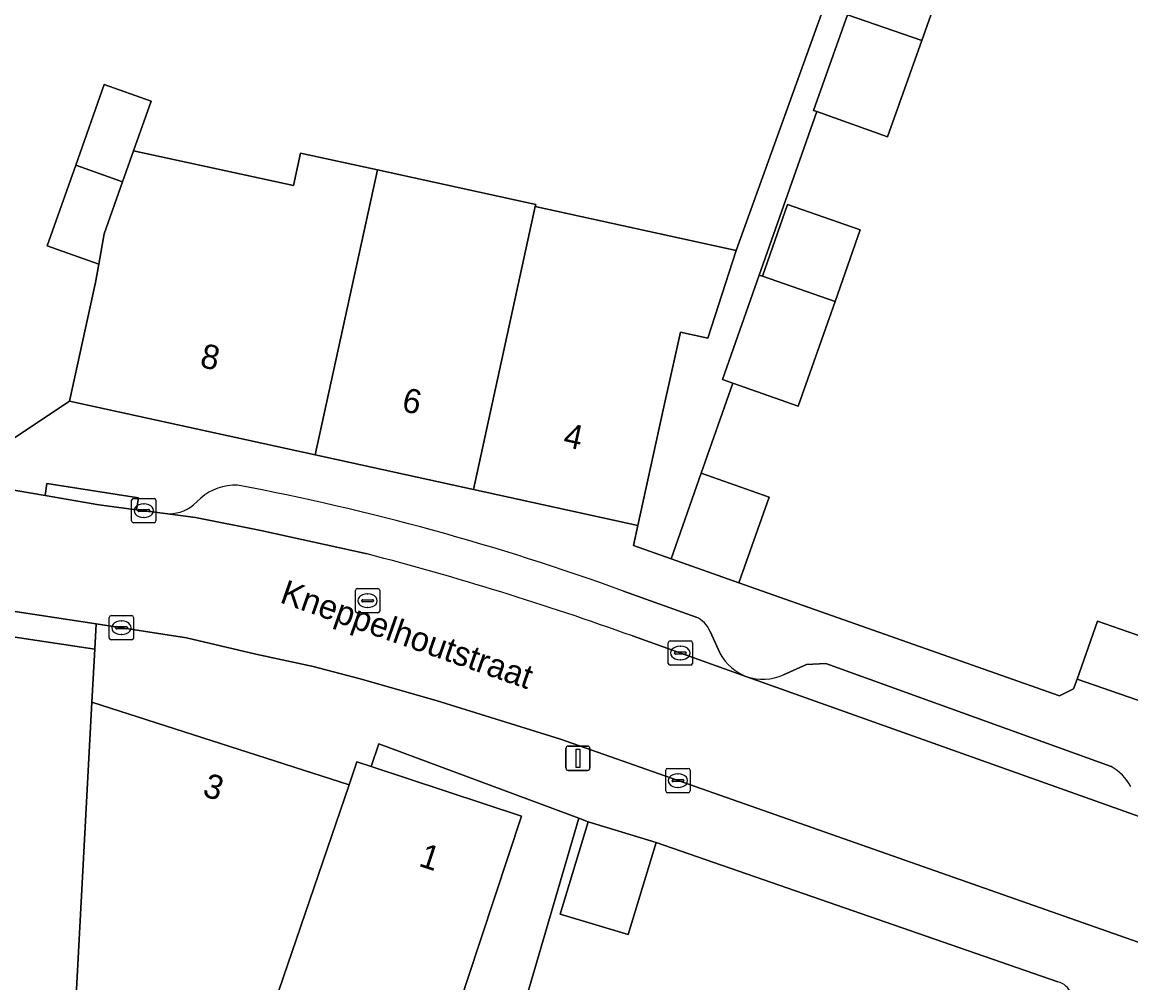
# Model space of a CAD drawing. Extents: x 160349 to 161355, y 381727 to 382854.
# Drawn here: x 160579.38 to 160625.05, y 382098.94 to 382138.52 of the extents above; entities that cross this region are included whole.
import ezdxf

# ---------------------------------------------------------------- set-up
doc = ezdxf.new("R2010")
doc.units = 0
for name, color, linetype in [('IMGEO_Erf', 7, 'Continuous'), ('IMGEO_Kolk', 7, 'Continuous'), ('IMGEO_Lichtmast', 7, 'Continuous'), ('IMGEO_Muur', 7, 'Continuous'), ('IMGEO_Openbare_ruimte_label', 7, 'Continuous'), ('IMGEO_Pand', 7, 'Continuous'), ('IMGEO_Pand_nummerreeks', 7, 'Continuous'), ('IMGEO_Parkeervlak_open', 7, 'Continuous'), ('IMGEO_Rijbaan_lokaal_open', 7, 'Continuous'), ('IMGEO_Rioolput', 7, 'Continuous'), ('IMGEO_Voetpad_open', 7, 'Continuous')]:
    doc.layers.add(name, color=color, linetype=linetype)

msp = doc.modelspace()

# ---------------------------------------------------------------- linework, layer by layer
at = {"layer": 'IMGEO_Erf'}
for points in [[(160568.569, 382122.842), (160573.515, 382121.941), (160578.527, 382121.03), (160581.333, 382122.907), (160582.402, 382127.792), (160582.535, 382128.546), (160580.406, 382129.299), (160581.583, 382132.623), (160582.76, 382135.947), (160584.69, 382135.264), (160583.966, 382133.22), (160590.553, 382131.785), (160590.846, 382133.127), (160594.012, 382132.435), (160600.536, 382131.009), (160600.516, 382130.917), (160608.795, 382129.105), (160613.766, 382142.911), (160609.234, 382144.53), (160610.394, 382147.778)], [(160618.194, 382142.718), (160616.436, 382137.766), (160615.027, 382133.797), (160612.112, 382134.832), (160611.408, 382132.85), (160609.74, 382128.098), (160609.873, 382128.052), (160610.912, 382131.011), (160613.9, 382129.961), (160612.866, 382127.015), (160611.351, 382122.7), (160608.658, 382123.646), (160607.354, 382119.932), (160610.147, 382118.945), (160608.902, 382115.42), (160622.112, 382110.755), (160622.69, 382111.047), (160622.846, 382111.45), (160623.671, 382113.833), (160627.148, 382112.629)], [(160622.044, 382098.98), (160605.495, 382104.723), (160604.341, 382100.922), (160601.544, 382101.771), (160602.698, 382105.573), (160602.306, 382105.719), (160600.148, 382098.339)]]:
    msp.add_lwpolyline(points, dxfattribs=at)
msp.add_arc((160621.818, 382098.168), 0.843, 332.2333, 74.4505, dxfattribs=at)
at = {"layer": 'IMGEO_Kolk'}
for p, q in [((160583.887, 382117.967), (160583.887, 382118.819)), ((160583.962, 382118.893), (160584.814, 382118.893)), ((160584.888, 382118.819), (160584.888, 382117.967)), ((160584.146, 382118.387), (160584.146, 382118.399)), ((160584.584, 382118.35), (160584.186, 382118.35)), ((160584.189, 382118.436), (160584.587, 382118.436)), ((160584.375, 382118.673), (160584.4, 382118.673)), ((160584.63, 382118.399), (160584.63, 382118.387)), ((160584.814, 382117.893), (160583.962, 382117.893)), ((160584.398, 382118.113), (160584.373, 382118.113)), ((160582.967, 382113.143), (160582.967, 382113.995)), ((160583.042, 382114.069), (160583.894, 382114.069)), ((160583.455, 382113.849), (160583.48, 382113.849)), ((160583.968, 382113.995), (160583.968, 382113.143)), ((160583.226, 382113.563), (160583.226, 382113.575)), ((160583.664, 382113.526), (160583.266, 382113.526)), ((160583.269, 382113.612), (160583.667, 382113.612)), ((160583.478, 382113.289), (160583.453, 382113.289)), ((160583.71, 382113.575), (160583.71, 382113.563)), ((160583.894, 382113.069), (160583.042, 382113.069)), ((160605.992, 382112.099), (160605.992, 382112.951)), ((160606.067, 382113.025), (160606.919, 382113.025)), ((160606.48, 382112.805), (160606.505, 382112.805)), ((160606.993, 382112.951), (160606.993, 382112.099)), ((160606.251, 382112.519), (160606.251, 382112.531)), ((160606.689, 382112.482), (160606.291, 382112.482)), ((160606.294, 382112.568), (160606.692, 382112.568)), ((160606.735, 382112.531), (160606.735, 382112.519)), ((160606.919, 382112.025), (160606.067, 382112.025)), ((160606.503, 382112.245), (160606.478, 382112.245)), ((160605.965, 382107.769), (160606.817, 382107.769)), ((160605.89, 382106.843), (160605.89, 382107.695)), ((160606.192, 382107.312), (160606.59, 382107.312)), ((160606.378, 382107.549), (160606.403, 382107.549)), ((160606.891, 382107.695), (160606.891, 382106.843)), ((160606.149, 382107.263), (160606.149, 382107.275)), ((160606.587, 382107.226), (160606.189, 382107.226)), ((160606.401, 382106.989), (160606.376, 382106.989)), ((160606.633, 382107.275), (160606.633, 382107.263)), ((160606.817, 382106.769), (160605.965, 382106.769))]:
    msp.add_line(p, q, dxfattribs=at)
for points in [[(160583.887, 382117.967), (160583.887, 382118.819)], [(160583.962, 382118.893), (160584.814, 382118.893)], [(160584.888, 382118.819), (160584.888, 382117.967)], [(160584.814, 382117.893), (160583.962, 382117.893)], [(160582.967, 382113.143), (160582.967, 382113.995)], [(160583.042, 382114.069), (160583.894, 382114.069)], [(160583.968, 382113.995), (160583.968, 382113.143)], [(160583.894, 382113.069), (160583.042, 382113.069)], [(160605.992, 382112.099), (160605.992, 382112.951)], [(160606.067, 382113.025), (160606.919, 382113.025)], [(160606.993, 382112.951), (160606.993, 382112.099)], [(160606.919, 382112.025), (160606.067, 382112.025)], [(160605.965, 382107.769), (160606.817, 382107.769)], [(160605.89, 382106.843), (160605.89, 382107.695)], [(160606.891, 382107.695), (160606.891, 382106.843)], [(160606.817, 382106.769), (160605.965, 382106.769)]]:
    msp.add_lwpolyline(points, dxfattribs=at)
for centre, radius, start, end in [((160583.964, 382118.817), 0.0765, 91.552, 178.448), ((160583.964, 382118.817), 0.0765, 91.552, 178.448), ((160584.812, 382118.817), 0.0765, 1.552, 88.448), ((160584.812, 382118.817), 0.0765, 1.552, 88.448), ((160584.186, 382118.396), 0.0403, 85.8775, 175.7526), ((160584.183, 382118.386), 0.0366, 178.938, 274.7102), ((160584.587, 382118.393), 0.043, 264.8664, 352.4533), ((160584.591, 382118.398), 0.0386, 1.7309, 96.639), ((160583.964, 382117.969), 0.0765, 181.552, 268.448), ((160583.964, 382117.969), 0.0765, 181.552, 268.448), ((160584.812, 382117.969), 0.0765, 271.552, 358.448), ((160584.812, 382117.969), 0.0765, 271.552, 358.448), ((160583.044, 382113.993), 0.0765, 91.552, 178.448), ((160583.044, 382113.993), 0.0765, 91.552, 178.448), ((160583.892, 382113.993), 0.0765, 1.552, 88.448), ((160583.892, 382113.993), 0.0765, 1.552, 88.448), ((160583.266, 382113.572), 0.0403, 85.8775, 175.7526), ((160583.263, 382113.562), 0.0366, 178.938, 274.7102), ((160583.667, 382113.569), 0.043, 264.8664, 352.4533), ((160583.671, 382113.574), 0.0386, 1.7309, 96.639), ((160583.044, 382113.145), 0.0765, 181.552, 268.448), ((160583.044, 382113.145), 0.0765, 181.552, 268.448), ((160583.892, 382113.145), 0.0765, 271.552, 358.448), ((160583.892, 382113.145), 0.0765, 271.552, 358.448), ((160606.069, 382112.949), 0.0765, 91.552, 178.448), ((160606.069, 382112.949), 0.0765, 91.552, 178.448), ((160606.917, 382112.949), 0.0765, 1.552, 88.448), ((160606.917, 382112.949), 0.0765, 1.552, 88.448), ((160606.291, 382112.528), 0.0403, 85.8775, 175.7526), ((160606.288, 382112.518), 0.0366, 178.938, 274.7102), ((160606.692, 382112.525), 0.043, 264.8664, 352.4533), ((160606.696, 382112.53), 0.0386, 1.7309, 96.639), ((160606.069, 382112.101), 0.0765, 181.552, 268.448), ((160606.069, 382112.101), 0.0765, 181.552, 268.448), ((160606.917, 382112.101), 0.0765, 271.552, 358.448), ((160606.917, 382112.101), 0.0765, 271.552, 358.448), ((160605.967, 382107.693), 0.0765, 91.552, 178.448), ((160605.967, 382107.693), 0.0765, 91.552, 178.448), ((160606.815, 382107.693), 0.0765, 1.552, 88.448), ((160606.815, 382107.693), 0.0765, 1.552, 88.448), ((160606.189, 382107.272), 0.0403, 85.8775, 175.7526), ((160606.594, 382107.274), 0.0386, 1.7309, 96.639), ((160606.186, 382107.262), 0.0366, 178.938, 274.7102), ((160606.59, 382107.269), 0.043, 264.8664, 352.4533), ((160605.967, 382106.845), 0.0765, 181.552, 268.448), ((160605.967, 382106.845), 0.0765, 181.552, 268.448), ((160606.815, 382106.845), 0.0765, 271.552, 358.448), ((160606.815, 382106.845), 0.0765, 271.552, 358.448)]:
    msp.add_arc(centre, radius, start, end, dxfattribs=at)
for centre, major_axis, ratio, start_param, end_param in [((160584.374, 382118.393), (-0.387, 0.002), 0.722429, 4.712389, 7.853982), ((160584.399, 382118.393), (-0.39, 0.002), 0.717154, 1.570796, 4.712389), ((160583.454, 382113.569), (-0.387, 0.002), 0.722429, 4.712389, 7.853982), ((160583.479, 382113.569), (-0.39, 0.002), 0.717154, 1.570796, 4.712389), ((160606.479, 382112.525), (-0.387, 0.002), 0.722429, 4.712389, 7.853982), ((160606.504, 382112.525), (-0.39, 0.002), 0.717154, 1.570796, 4.712389), ((160606.377, 382107.269), (-0.387, 0.002), 0.722429, 4.712389, 7.853982), ((160606.402, 382107.269), (-0.39, 0.002), 0.717154, 1.570796, 4.712389)]:
    msp.add_ellipse(centre, major_axis=major_axis, ratio=ratio, start_param=start_param, end_param=end_param, dxfattribs=at)
at = {"layer": 'IMGEO_Lichtmast'}
for p, q in [((160601.876, 382108.689), (160602.666, 382108.689)), ((160602.666, 382108.689), (160601.876, 382108.689)), ((160601.776, 382107.789), (160601.776, 382108.589)), ((160601.776, 382108.589), (160601.776, 382107.789)), ((160602.766, 382108.589), (160602.766, 382107.789)), ((160602.766, 382107.789), (160602.766, 382108.589)), ((160602.666, 382107.689), (160601.876, 382107.689)), ((160601.876, 382107.689), (160602.666, 382107.689))]:
    msp.add_line(p, q, dxfattribs=at)
msp.add_lwpolyline([(160602.196, 382108.564), (160602.346, 382108.564), (160602.346, 382107.814), (160602.196, 382107.814), (160602.196, 382108.564)], dxfattribs=at)
for centre, start, end in [((160601.876, 382108.589), 90, 180), ((160601.876, 382108.589), 90, 180), ((160602.666, 382108.589), 0, 90), ((160602.666, 382108.589), 360, 90), ((160601.876, 382107.789), 180, 270), ((160601.876, 382107.789), 180, 270), ((160602.666, 382107.789), 270, 0), ((160602.666, 382107.789), 270, 0)]:
    msp.add_arc(centre, 0.1, start, end, dxfattribs=at)
at = {"layer": 'IMGEO_Muur'}
for points in [[(160608.902, 382115.42), (160622.112, 382110.755), (160622.69, 382111.047), (160622.846, 382111.45)], [(160605.495, 382104.723), (160622.044, 382098.98)]]:
    msp.add_lwpolyline(points, dxfattribs=at)
msp.add_arc((160621.818, 382098.168), 0.843, 332.2333, 74.4505, dxfattribs=at)
at = {"layer": 'IMGEO_Pand'}
for points in [[(160613.374, 382138.826), (160616.436, 382137.766), (160618.194, 382142.718), (160615.14, 382143.802)], [(160616.436, 382137.766), (160613.374, 382138.826), (160611.974, 382134.881), (160612.112, 382134.832), (160615.027, 382133.797)], [(160584.69, 382135.264), (160582.76, 382135.947), (160581.583, 382132.623), (160583.513, 382131.94), (160583.966, 382133.22)], [(160594.012, 382132.435), (160590.846, 382133.127), (160590.553, 382131.785), (160583.966, 382133.22), (160583.513, 382131.94), (160582.756, 382129.802), (160582.535, 382128.546), (160582.402, 382127.792), (160581.333, 382122.907), (160591.442, 382120.694)], [(160583.513, 382131.94), (160581.583, 382132.623), (160580.406, 382129.299), (160582.535, 382128.546), (160582.756, 382129.802)], [(160591.442, 382120.694), (160597.965, 382119.266), (160600.516, 382130.917), (160600.536, 382131.009), (160594.012, 382132.435)], [(160600.516, 382130.917), (160597.965, 382119.266), (160604.739, 382117.783), (160605.809, 382122.668), (160606.3, 382124.874), (160606.493, 382125.742), (160607.626, 382125.494), (160608.795, 382129.105)], [(160613.9, 382129.961), (160610.912, 382131.011), (160609.873, 382128.052), (160612.866, 382127.015)], [(160612.866, 382127.015), (160609.873, 382128.052), (160609.74, 382128.098), (160608.23, 382123.796), (160608.658, 382123.646), (160611.351, 382122.7)], [(160606.109, 382116.406), (160608.902, 382115.42), (160610.147, 382118.945), (160607.354, 382119.932)], [(160635.594, 382113.151), (160628.214, 382115.706), (160627.148, 382112.629), (160623.671, 382113.833), (160622.846, 382111.45), (160633.702, 382107.689)], [(160592.844, 382107.092), (160582.249, 382110.496), (160581.278, 382092.232), (160582.805, 382091.728), (160583.76, 382096.253), (160588.595, 382094.658), (160589.772, 382098.101)], [(160599.951, 382105.805), (160593.752, 382107.851), (160593.168, 382108.039), (160592.844, 382107.092), (160589.772, 382098.101), (160590.462, 382097.874), (160596.659, 382095.83), (160596.899, 382096.559), (160597.741, 382099.109)], [(160605.495, 382104.723), (160602.698, 382105.573), (160601.544, 382101.771), (160604.341, 382100.922)]]:
    msp.add_lwpolyline(points, close=True, dxfattribs=at)
at = {"layer": 'IMGEO_Parkeervlak_open'}
for points in [[(160586.732, 382118.911), (160586.44, 382118.632)], [(160585.271, 382118.274), (160586.516, 382118.109), (160589.21, 382117.575), (160593.591, 382116.609)], [(160607.142, 382114.009), (160604.147, 382115.078)], [(160608.133, 382112.499), (160607.715, 382113.413)], [(160604.515, 382113.229), (160609.227, 382111.549)], [(160624.237, 382107.846), (160612.492, 382112.1), (160611.691, 382112.057), (160610.739, 382111.622)], [(160609.227, 382111.549), (160625.589, 382105.717)]]:
    msp.add_lwpolyline(points, dxfattribs=at)
for centre, radius, start, end in [((160588.197, 382117.174), 2.272, 88.723, 130.1532), ((160569.205, 382019.013), 102.222, 70.01208, 79.26373), ((160585.434, 382119.829), 1.563, 264.0085, 310.0454), ((160561.544, 381993.69), 127.028, 70.22765, 75.38712), ((160606.711, 382113.021), 1.077, 21.3117, 66.434), ((160610.01, 382113.555), 2.154, 209.3746, 248.685), ((160609.887, 382113.564), 2.121, 251.8526, 293.6757), ((160623.362, 382106.183), 1.879, 26.0314, 62.2335)]:
    msp.add_arc(centre, radius, start, end, dxfattribs=at)
at = {"layer": 'IMGEO_Rijbaan_lokaal_open'}
for points in [[(160589.21, 382117.575), (160586.516, 382118.109), (160585.271, 382118.274), (160584.088, 382118.431), (160582.54, 382118.637), (160580.318, 382119.013), (160577.572, 382119.478), (160573.811, 382120.07), (160573.1, 382120.197), (160569.457, 382120.845), (160568.385, 382121.036)], [(160593.591, 382116.609), (160589.21, 382117.575)], [(160562.41, 382117.084), (160563.101, 382116.921), (160563.152, 382117.238), (160576.671, 382114.572), (160576.897, 382114.576), (160577.258, 382114.506), (160582.43, 382113.733), (160586.145, 382113.154), (160589.005, 382112.481), (160591.369, 382111.972), (160593.301, 382111.46), (160596.436, 382110.567), (160601.548, 382108.97), (160629.655, 382099.104)], [(160632.414, 382097.091), (160644.385, 382093.778), (160646.097, 382098.406), (160641.308, 382100.113), (160635.554, 382102.164), (160633.236, 382102.991), (160625.589, 382105.717), (160609.227, 382111.549), (160604.515, 382113.229)]]:
    msp.add_lwpolyline(points, dxfattribs=at)
msp.add_lwpolyline([(160582.249, 382110.496), (160582.372, 382112.69), (160576.605, 382113.552), (160576.544, 382112.619), (160576.198, 382107.341), (160575.851, 382102.044), (160575.618, 382098.754), (160575.484, 382096.618), (160575.144, 382091.19), (160575.136, 382091.068), (160578.114, 382090.881), (160581.195, 382090.688), (160581.26, 382091.899), (160581.278, 382092.232)], close=True, dxfattribs=at)
msp.add_arc((160561.544, 381993.69), 127.028, 70.22765, 75.38712, dxfattribs=at)
at = {"layer": 'IMGEO_Rioolput'}
for p, q in [((160593.105, 382114.254), (160593.105, 382115.106)), ((160593.18, 382115.18), (160594.032, 382115.18)), ((160594.106, 382115.106), (160594.106, 382114.254)), ((160593.364, 382114.674), (160593.364, 382114.686)), ((160593.802, 382114.637), (160593.404, 382114.637)), ((160593.407, 382114.723), (160593.805, 382114.723)), ((160593.593, 382114.96), (160593.618, 382114.96)), ((160593.848, 382114.686), (160593.848, 382114.674)), ((160594.032, 382114.18), (160593.18, 382114.18)), ((160593.616, 382114.4), (160593.591, 382114.4))]:
    msp.add_line(p, q, dxfattribs=at)
for points in [[(160593.105, 382114.254), (160593.105, 382115.106)], [(160593.18, 382115.18), (160594.032, 382115.18)], [(160594.106, 382115.106), (160594.106, 382114.254)], [(160594.032, 382114.18), (160593.18, 382114.18)]]:
    msp.add_lwpolyline(points, dxfattribs=at)
for centre, radius, start, end in [((160593.182, 382115.104), 0.0765, 91.552, 178.448), ((160593.182, 382115.104), 0.0765, 91.552, 178.448), ((160594.03, 382115.104), 0.0765, 1.552, 88.448), ((160594.03, 382115.104), 0.0765, 1.552, 88.448), ((160593.404, 382114.683), 0.0403, 85.8775, 175.7526), ((160593.401, 382114.673), 0.0366, 178.938, 274.7102), ((160593.805, 382114.68), 0.043, 264.8664, 352.4533), ((160593.809, 382114.685), 0.0386, 1.7309, 96.639), ((160593.182, 382114.256), 0.0765, 181.552, 268.448), ((160593.182, 382114.256), 0.0765, 181.552, 268.448), ((160594.03, 382114.256), 0.0765, 271.552, 358.448), ((160594.03, 382114.256), 0.0765, 271.552, 358.448)]:
    msp.add_arc(centre, radius, start, end, dxfattribs=at)
for centre, major_axis, ratio, start_param, end_param in [((160593.592, 382114.68), (-0.387, 0.002), 0.722429, 4.712389, 7.853982), ((160593.617, 382114.68), (-0.39, 0.002), 0.717154, 1.570796, 4.712389)]:
    msp.add_ellipse(centre, major_axis=major_axis, ratio=ratio, start_param=start_param, end_param=end_param, dxfattribs=at)
at = {"layer": 'IMGEO_Voetpad_open'}
for points in [[(160613.766, 382142.911), (160608.795, 382129.105), (160607.626, 382125.494), (160606.493, 382125.742), (160606.3, 382124.874), (160605.809, 382122.668), (160604.739, 382117.783), (160604.558, 382116.954), (160606.109, 382116.406), (160607.354, 382119.932), (160608.658, 382123.646), (160608.23, 382123.796), (160609.74, 382128.098), (160611.408, 382132.85), (160612.112, 382134.832), (160611.974, 382134.881), (160613.374, 382138.826)], [(160591.442, 382120.694), (160581.333, 382122.907), (160578.527, 382121.03), (160573.515, 382121.941), (160568.569, 382122.842), (160568.385, 382121.036), (160569.457, 382120.845), (160569.544, 382121.338), (160573.187, 382120.689), (160573.1, 382120.197), (160573.811, 382120.07), (160577.572, 382119.478), (160580.318, 382119.013), (160580.394, 382119.507), (160584.164, 382118.925), (160584.088, 382118.431), (160585.271, 382118.274)], [(160655.285, 382098.702), (160651.466, 382100.264), (160651.014, 382100.51), (160650.557, 382099.348), (160646.942, 382100.689), (160642.284, 382102.417), (160643.02, 382104.771), (160639.616, 382106.019), (160634.794, 382107.787), (160634.64, 382107.343), (160633.702, 382107.689), (160622.846, 382111.45), (160622.69, 382111.047), (160622.112, 382110.755), (160608.902, 382115.42), (160606.109, 382116.406), (160604.558, 382116.954), (160604.739, 382117.783), (160597.965, 382119.266), (160591.442, 382120.694)], [(160586.44, 382118.632), (160586.732, 382118.911)], [(160604.147, 382115.078), (160607.142, 382114.009)], [(160629.655, 382099.104), (160601.548, 382108.97), (160596.436, 382110.567), (160593.301, 382111.46), (160591.369, 382111.972), (160589.005, 382112.481), (160586.145, 382113.154), (160582.43, 382113.733), (160582.372, 382112.69), (160582.249, 382110.496), (160592.844, 382107.092), (160593.168, 382108.039), (160593.752, 382107.851), (160594.064, 382108.78), (160602.306, 382105.719), (160602.698, 382105.573), (160605.495, 382104.723), (160622.044, 382098.98)], [(160607.715, 382113.413), (160608.133, 382112.499)], [(160610.739, 382111.622), (160611.691, 382112.057), (160612.492, 382112.1), (160624.237, 382107.846)], [(160600.148, 382098.339), (160602.306, 382105.719), (160594.064, 382108.78), (160593.752, 382107.851), (160599.951, 382105.805), (160597.741, 382099.109), (160596.899, 382096.559)]]:
    msp.add_lwpolyline(points, dxfattribs=at)
for points in [[(160584.088, 382118.431), (160584.164, 382118.925), (160580.394, 382119.507), (160580.318, 382119.013), (160582.54, 382118.637)], [(160582.43, 382113.733), (160577.258, 382114.506), (160576.897, 382114.576), (160576.671, 382114.572), (160576.605, 382113.552), (160582.372, 382112.69)]]:
    msp.add_lwpolyline(points, close=True, dxfattribs=at)
for centre, radius, start, end in [((160588.197, 382117.174), 2.272, 88.723, 130.1532), ((160569.205, 382019.013), 102.222, 70.01208, 79.26373), ((160585.434, 382119.829), 1.563, 264.0085, 310.0454), ((160606.711, 382113.021), 1.077, 21.3117, 66.434), ((160610.01, 382113.555), 2.154, 209.3746, 248.685), ((160609.887, 382113.564), 2.121, 251.8526, 293.6757), ((160623.362, 382106.183), 1.879, 26.0314, 62.2335), ((160621.818, 382098.168), 0.843, 332.2333, 74.4505)]:
    msp.add_arc(centre, radius, start, end, dxfattribs=at)

# ---------------------------------------------------------------- texts
at = {"layer": 'IMGEO_Openbare_ruimte_label'}
msp.add_text('Kneppelhoutstraat', height=1, rotation=340.6775, dxfattribs=at).set_placement((160589.947, 382114.62))
at = {"layer": 'IMGEO_Pand_nummerreeks'}
for s, rotation, p in [('8', 347.6528, (160586.661, 382124.32)), ('6', 347.6517, (160594.974, 382122.5)), ('4', 347.6517, (160601.622, 382121.044)), ('3', 342.1925, (160586.763, 382106.652)), ('1', 341.7341, (160595.671, 382103.764))]:
    msp.add_text(s, height=1, rotation=rotation, dxfattribs=at).set_placement(p)

doc.saveas('drawing.dxf')
